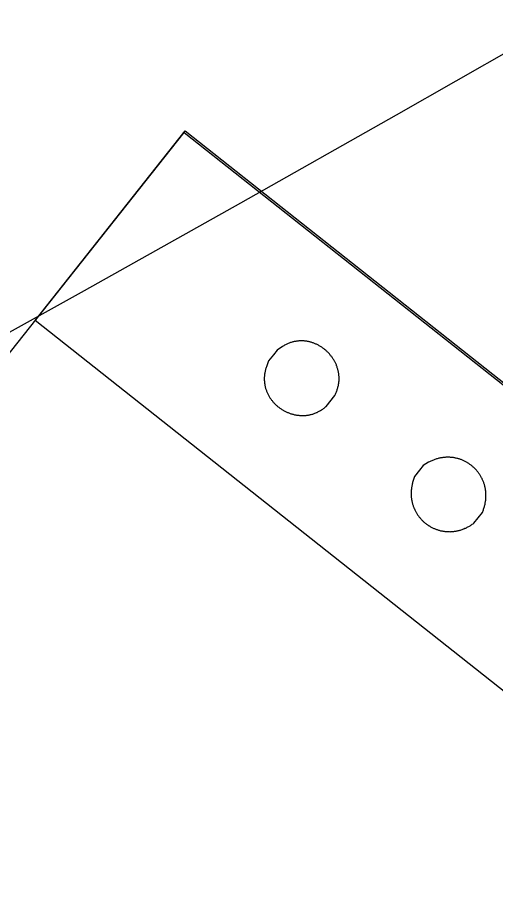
# Model space of a CAD drawing. Extents: x -438233 to -437334, y -1133133 to -1132623.
# Drawn here: x -438133.7641 to -438133.6874, y -1132964.4013 to -1132964.26 of the extents above; entities that cross this region are included whole.
import ezdxf

# ---------------------------------------------------------------- set-up
doc = ezdxf.new("R2010")
doc.units = 0
for name, color, linetype in [('MOBILIÁŘ', 7, 'Continuous'), ('Vrstva 1', 7, 'Continuous'), ('Vrstva 11', 7, 'Continuous'), ('Vrstva 3', 7, 'Continuous')]:
    doc.layers.add(name, color=color, linetype=linetype)

# ---------------------------------------------------------------- blocks, each defined once
blk = doc.blocks.new('A$C78B247C6')
at = {"layer": 'Vrstva 1'}
for points in [[(0, 0), (-2586.6, 0), (-2586.6, 2589.7), (0, 2589.7), (0, 0)], [(-385, 2589.7), (3.1, 2589.7), (3.1, 3.2), (-385, 3.2), (-385, 2589.7)], [(-190.9, 2255.7), (-203.7, 2255.7), (-213.2, 2252.5), (-214.5, 2252.1), (-215.8, 2251.6), (-217.1, 2251.1), (-218.3, 2250.6), (-219.5, 2250), (-220.7, 2249.4), (-221.9, 2248.8), (-223, 2248.2), (-224.1, 2247.6), (-225.2, 2246.9), (-226.3, 2246.2), (-227.4, 2245.5), (-228.4, 2244.8), (-229.4, 2244.1), (-230.4, 2243.3), (-231.4, 2242.5), (-232.3, 2241.8), (-233.2, 2240.9), (-234.1, 2240.1), (-235, 2239.3), (-235.8, 2238.4), (-236.7, 2237.5), (-237.5, 2236.7), (-238.3, 2235.8), (-239, 2234.8), (-239.8, 2233.9), (-240.5, 2233), (-241.2, 2232), (-241.8, 2231), (-242.5, 2230), (-243.1, 2229), (-243.7, 2228), (-244.3, 2227), (-244.9, 2226), (-245.4, 2224.9), (-245.9, 2223.9), (-246.4, 2222.8), (-246.9, 2221.8), (-247.3, 2220.7), (-247.8, 2219.6), (-248.2, 2218.5), (-248.6, 2217.4), (-248.9, 2216.3), (-249.3, 2215.2), (-249.6, 2214), (-249.9, 2212.9), (-250.2, 2211.8), (-250.4, 2210.6), (-250.6, 2209.5), (-250.9, 2208.4), (-251, 2207.2), (-251.2, 2206), (-251.4, 2204.9), (-251.5, 2203.7), (-251.6, 2202.6), (-251.7, 2201.4), (-251.7, 2200.2), (-251.8, 2199), (-251.8, 2197.9), (-251.8, 2196.7), (-251.8, 2195.5), (-251.7, 2194.4), (-251.7, 2193.2), (-251.6, 2192), (-251.5, 2190.9), (-251.3, 2189.7), (-251.2, 2188.5), (-251, 2187.4), (-250.8, 2186.2), (-250.6, 2185.1), (-250.4, 2183.9), (-250.1, 2182.8), (-249.9, 2181.6), (-249.6, 2180.5), (-249.2, 2179.4), (-248.9, 2178.2), (-248.5, 2177.1), (-248.2, 2176), (-247.8, 2174.9), (-247.3, 2173.8), (-246.9, 2172.7), (-246.4, 2171.6), (-246, 2170.6), (-245.5, 2169.5), (-244.9, 2168.5), (-244.4, 2167.4), (-243.8, 2166.4), (-243.3, 2165.4), (-242.6, 2164.3), (-242, 2163.4), (-241.4, 2162.4), (-240.7, 2161.4), (-240, 2160.4), (-239.3, 2159.5), (-238.6, 2158.5), (-237.9, 2157.6), (-237.1, 2156.7), (-236.3, 2155.8), (-235.5, 2155), (-234.7, 2154.1), (-233.8, 2153.3), (-233, 2152.4), (-232.1, 2151.6), (-231.2, 2150.8), (-230.3, 2150), (-229.3, 2149.3), (-228.4, 2148.6), (-227.4, 2147.8), (-226.4, 2147.1), (-225.4, 2146.4), (-224.3, 2145.8), (-223.3, 2145.1), (-222.2, 2144.5), (-221.1, 2143.9), (-220, 2143.3), (-218.8, 2142.8), (-217.7, 2142.3), (-216.5, 2141.8), (-215.3, 2141.3), (-214.1, 2140.8), (-212.8, 2140.4), (-211.6, 2139.9), (-210.3, 2139.6), (-209, 2139.2), (-207.7, 2138.9), (-206.4, 2138.5), (-205, 2138.3), (-203.7, 2138), (-181.4, 2138), (-180, 2138.3), (-178.7, 2138.5), (-177.3, 2138.9), (-176, 2139.2), (-174.7, 2139.6), (-173.5, 2139.9), (-172.2, 2140.4), (-171, 2140.8), (-169.8, 2141.3), (-168.6, 2141.8), (-167.4, 2142.3), (-166.2, 2142.8), (-165.1, 2143.3), (-164, 2143.9), (-162.9, 2144.5), (-161.8, 2145.1), (-160.7, 2145.8), (-159.7, 2146.4), (-158.7, 2147.1), (-157.7, 2147.8), (-156.7, 2148.6), (-155.7, 2149.3), (-154.8, 2150), (-153.9, 2150.8), (-153, 2151.6), (-152.1, 2152.4), (-151.2, 2153.3), (-150.4, 2154.1), (-149.5, 2155), (-148.7, 2155.8), (-147.9, 2156.7), (-147.2, 2157.6), (-146.4, 2158.5), (-145.7, 2159.5), (-145, 2160.4), (-144.3, 2161.4), (-143.7, 2162.4), (-143, 2163.4), (-142.4, 2164.3), (-141.8, 2165.4), (-141.2, 2166.4), (-140.6, 2167.4), (-140.1, 2168.5), (-139.6, 2169.5), (-139.1, 2170.6), (-138.6, 2171.6), (-138.1, 2172.7), (-137.7, 2173.8), (-137.3, 2174.9), (-136.9, 2176), (-136.5, 2177.1), (-136.1, 2178.2), (-135.8, 2179.4), (-135.5, 2180.5), (-135.2, 2181.6), (-134.9, 2182.8), (-134.7, 2183.9), (-134.4, 2185.1), (-134.2, 2186.2), (-134, 2187.4), (-133.8, 2188.5), (-133.7, 2189.7), (-133.6, 2190.9), (-133.5, 2192), (-133.4, 2193.2), (-133.3, 2194.4), (-133.3, 2195.5), (-133.2, 2196.7), (-133.2, 2197.9), (-133.3, 2199), (-133.3, 2200.2), (-133.4, 2201.4), (-133.4, 2202.6), (-133.5, 2203.7), (-133.7, 2204.9), (-133.8, 2206), (-134, 2207.2), (-134.2, 2208.4), (-134.4, 2209.5), (-134.6, 2210.6), (-134.9, 2211.8), (-135.1, 2212.9), (-135.4, 2214), (-135.8, 2215.2), (-136.1, 2216.3), (-136.5, 2217.4), (-136.9, 2218.5), (-137.3, 2219.6), (-137.7, 2220.7), (-138.1, 2221.8), (-138.6, 2222.8), (-139.1, 2223.9), (-139.6, 2224.9), (-140.2, 2226), (-140.7, 2227), (-141.3, 2228), (-141.9, 2229), (-142.5, 2230), (-143.2, 2231), (-143.9, 2232), (-144.6, 2233), (-145.3, 2233.9), (-146, 2234.8), (-146.8, 2235.8), (-147.6, 2236.7), (-148.4, 2237.5), (-149.2, 2238.4), (-150, 2239.3), (-150.9, 2240.1), (-151.8, 2240.9), (-152.7, 2241.8), (-153.7, 2242.5), (-154.6, 2243.3), (-155.6, 2244.1), (-156.6, 2244.8), (-157.7, 2245.5), (-158.7, 2246.2), (-159.8, 2246.9), (-160.9, 2247.6), (-162, 2248.2), (-163.1, 2248.8), (-164.3, 2249.4), (-165.5, 2250), (-166.7, 2250.6), (-168, 2251.1), (-169.2, 2251.6), (-170.5, 2252.1), (-171.8, 2252.5), (-181.4, 2255.7), (-190.9, 2255.7)], [(-190.9, 1956.7), (-203.6, 1956.7), (-213.2, 1953.4), (-214.5, 1952.8), (-215.8, 1952.2), (-217, 1951.5), (-218.3, 1950.9), (-219.5, 1950.2), (-220.7, 1949.5), (-221.8, 1948.8), (-223, 1948.1), (-224.1, 1947.4), (-225.2, 1946.6), (-226.3, 1945.9), (-227.3, 1945.1), (-228.4, 1944.3), (-229.4, 1943.5), (-230.4, 1942.6), (-231.3, 1941.8), (-232.3, 1941), (-233.2, 1940.1), (-234.1, 1939.2), (-235, 1938.3), (-235.8, 1937.4), (-236.6, 1936.5), (-237.4, 1935.5), (-238.2, 1934.6), (-239, 1933.6), (-239.7, 1932.7), (-240.4, 1931.7), (-241.1, 1930.7), (-241.8, 1929.7), (-242.5, 1928.7), (-243.1, 1927.7), (-243.7, 1926.7), (-244.3, 1925.6), (-244.8, 1924.6), (-245.4, 1923.5), (-245.9, 1922.5), (-246.4, 1921.4), (-246.9, 1920.3), (-247.3, 1919.3), (-247.7, 1918.2), (-248.1, 1917.1), (-248.5, 1916), (-248.9, 1914.9), (-249.2, 1913.8), (-249.6, 1912.7), (-249.9, 1911.6), (-250.1, 1910.4), (-250.4, 1909.3), (-250.6, 1908.2), (-250.8, 1907), (-251, 1905.9), (-251.2, 1904.8), (-251.3, 1903.6), (-251.5, 1902.5), (-251.6, 1901.3), (-251.7, 1900.2), (-251.7, 1899.1), (-251.8, 1897.9), (-251.8, 1896.8), (-251.8, 1895.6), (-251.8, 1894.5), (-251.7, 1893.3), (-251.7, 1892.2), (-251.6, 1891), (-251.5, 1889.9), (-251.3, 1888.8), (-251.2, 1887.6), (-251, 1886.5), (-250.8, 1885.4), (-250.6, 1884.2), (-250.4, 1883.1), (-250.1, 1882), (-249.9, 1880.9), (-249.6, 1879.8), (-249.2, 1878.7), (-248.9, 1877.6), (-248.5, 1876.5), (-248.2, 1875.4), (-247.8, 1874.3), (-247.4, 1873.2), (-246.9, 1872.2), (-246.5, 1871.1), (-246, 1870), (-245.5, 1869), (-244.9, 1868), (-244.4, 1866.9), (-243.8, 1865.9), (-243.3, 1864.9), (-242.7, 1863.9), (-242, 1862.9), (-241.4, 1861.9), (-240.7, 1861), (-240, 1860), (-239.3, 1859.1), (-238.6, 1858.1), (-237.9, 1857.2), (-237.1, 1856.3), (-236.3, 1855.4), (-235.5, 1854.5), (-234.7, 1853.6), (-233.8, 1852.7), (-233, 1851.9), (-232.1, 1851.1), (-231.2, 1850.2), (-230.3, 1849.4), (-229.3, 1848.7), (-228.4, 1847.9), (-227.4, 1847.1), (-226.4, 1846.4), (-225.4, 1845.6), (-224.3, 1844.9), (-223.3, 1844.2), (-222.2, 1843.6), (-221.1, 1842.9), (-220, 1842.3), (-218.8, 1841.7), (-217.7, 1841), (-216.5, 1840.5), (-215.3, 1839.9), (-214.1, 1839.4), (-212.8, 1838.8), (-211.6, 1838.3), (-210.3, 1837.8), (-209, 1837.4), (-207.7, 1836.9), (-206.4, 1836.5), (-205, 1836.1), (-203.6, 1835.7), (-181.3, 1835.7), (-179.9, 1836.1), (-178.6, 1836.5), (-177.3, 1836.9), (-176, 1837.4), (-174.7, 1837.8), (-173.4, 1838.3), (-172.1, 1838.8), (-170.9, 1839.4), (-169.7, 1839.9), (-168.5, 1840.5), (-167.3, 1841), (-166.2, 1841.7), (-165, 1842.3), (-163.9, 1842.9), (-162.8, 1843.6), (-161.7, 1844.2), (-160.7, 1844.9), (-159.6, 1845.6), (-158.6, 1846.4), (-157.6, 1847.1), (-156.6, 1847.9), (-155.7, 1848.7), (-154.7, 1849.4), (-153.8, 1850.2), (-152.9, 1851.1), (-152, 1851.9), (-151.1, 1852.7), (-150.3, 1853.6), (-149.5, 1854.5), (-148.7, 1855.4), (-147.9, 1856.3), (-147.1, 1857.2), (-146.4, 1858.1), (-145.7, 1859.1), (-145, 1860), (-144.3, 1861), (-143.6, 1861.9), (-143, 1862.9), (-142.3, 1863.9), (-141.7, 1864.9), (-141.2, 1865.9), (-140.6, 1866.9), (-140.1, 1868), (-139.5, 1869), (-139, 1870), (-138.6, 1871.1), (-138.1, 1872.2), (-137.7, 1873.2), (-137.2, 1874.3), (-136.8, 1875.4), (-136.5, 1876.5), (-136.1, 1877.6), (-135.8, 1878.7), (-135.5, 1879.8), (-135.2, 1880.9), (-134.9, 1882), (-134.6, 1883.1), (-134.4, 1884.2), (-134.2, 1885.4), (-134, 1886.5), (-133.8, 1887.6), (-133.7, 1888.8), (-133.6, 1889.9), (-133.4, 1891), (-133.4, 1892.2), (-133.3, 1893.3), (-133.3, 1894.5), (-133.2, 1895.6), (-133.2, 1896.8), (-133.3, 1897.9), (-133.3, 1899.1), (-133.4, 1900.2), (-133.4, 1901.3), (-133.5, 1902.5), (-133.7, 1903.6), (-133.8, 1904.8), (-134, 1905.9), (-134.2, 1907), (-134.4, 1908.2), (-134.6, 1909.3), (-134.9, 1910.4), (-135.2, 1911.6), (-135.5, 1912.7), (-135.8, 1913.8), (-136.1, 1914.9), (-136.5, 1916), (-136.9, 1917.1), (-137.3, 1918.2), (-137.7, 1919.3), (-138.2, 1920.3), (-138.6, 1921.4), (-139.1, 1922.5), (-139.6, 1923.5), (-140.2, 1924.6), (-140.7, 1925.6), (-141.3, 1926.7), (-141.9, 1927.7), (-142.6, 1928.7), (-143.2, 1929.7), (-143.9, 1930.7), (-144.6, 1931.7), (-145.3, 1932.7), (-146, 1933.6), (-146.8, 1934.6), (-147.6, 1935.5), (-148.4, 1936.5), (-149.2, 1937.4), (-150.1, 1938.3), (-150.9, 1939.2), (-151.8, 1940.1), (-152.7, 1941), (-153.7, 1941.8), (-154.6, 1942.6), (-155.6, 1943.5), (-156.6, 1944.3), (-157.7, 1945.1), (-158.7, 1945.9), (-159.8, 1946.6), (-160.9, 1947.4), (-162, 1948.1), (-163.2, 1948.8), (-164.3, 1949.5), (-165.5, 1950.2), (-166.7, 1950.9), (-168, 1951.5), (-169.2, 1952.2), (-170.5, 1952.8), (-171.8, 1953.4), (-181.3, 1956.7), (-190.9, 1956.7)]]:
    blk.add_lwpolyline(points, dxfattribs=at)
blk = doc.blocks.new('A$C5EF80950')
at = {"layer": 'MOBILIÁŘ', "xscale": 0.001, "yscale": 0.0010000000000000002, "rotation": 31.523388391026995}
blk.add_blockref('A$C78B247C6', (3.5589, 1.3524), dxfattribs=at)

msp = doc.modelspace()

# ---------------------------------------------------------------- linework, layer by layer
at = {"layer": 'Vrstva 11'}
msp.add_arc((-438137.86483, -1132956.94817), 8.42673, 296.263494, 345.788164, dxfattribs=at)

# ---------------------------------------------------------------- block references
at = {"layer": 'MOBILIÁŘ', "xscale": 0.09999999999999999, "yscale": 0.1, "rotation": 20.113716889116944}
msp.add_blockref('A$C5EF80950', (-438133.822, -1132964.68857), dxfattribs=at)

# ---------------------------------------------------------------- texts
at = {"layer": 'Vrstva 3'}
msp.add_text('386.17 ', height=0.75, dxfattribs=at).set_placement((-438136.636, -1132964.505))

doc.saveas('drawing.dxf')
